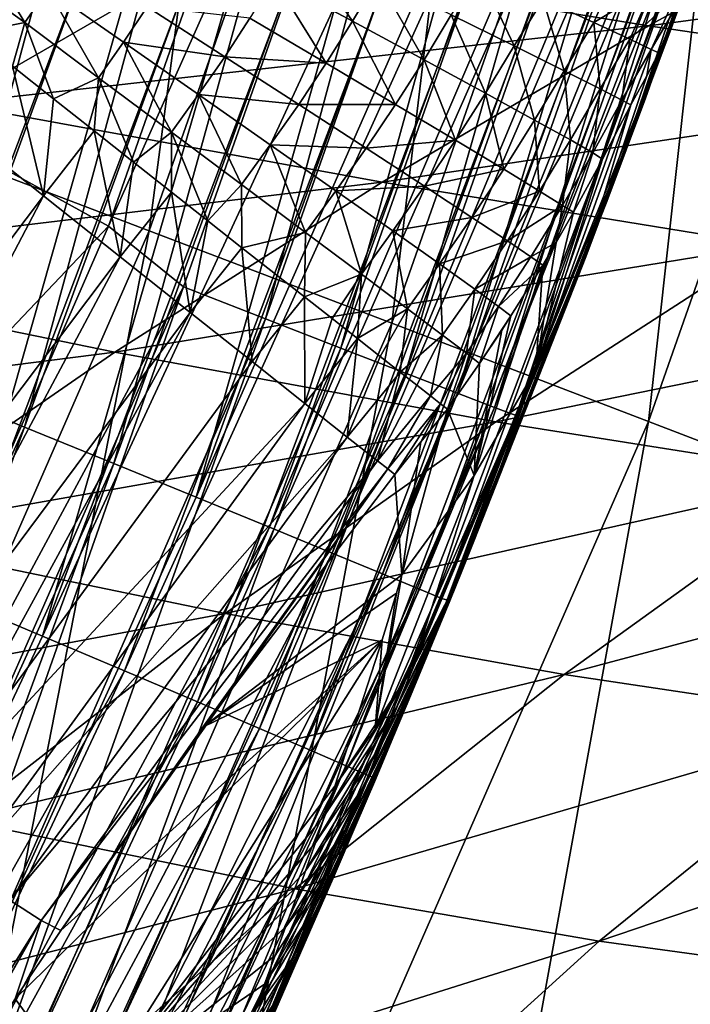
# Model space of a CAD drawing. Header units: metres. Extents: x -104 to 104, y -68 to 90.
# Tile 616 of 656: x 21.57 to 22.58, y 34.59 to 36.08. Entities that reach past the tile are written whole.
import ezdxf

# ---------------------------------------------------------------- set-up
doc = ezdxf.new("R2010")
doc.units = ezdxf.units.M
doc.layers.add('solid_FIT-BATH-153_SW0002', color=7, linetype='CONTINUOUS')

msp = doc.modelspace()

# ---------------------------------------------------------------- linework, layer by layer
at = {"layer": 'solid_FIT-BATH-153_SW0002'}
for points in [[(21.443213, 35.967873, 8.296501), (21.707024, 51.888958, 8.296501), (21.391685, 52.735374, 8.296501)], [(21.443213, 35.967873, 8.296501), (21.753035, 36.815422, 8.296501), (21.707024, 51.888958, 8.296501)], [(21.110918, 36.003841, 17.340296), (21.671711, 37.599586, 17.346596), (21.3866, 37.681396, 17.67746)], [(20.605238, 36.281235, 14.054065), (21.734632, 37.65527, 13.758087), (21.175501, 36.052685, 13.752072)], [(21.175501, 36.052685, 13.752072), (21.734632, 37.65527, 13.758087), (22.275341, 37.40662, 13.533385)], [(21.421505, 35.886555, 17.045061), (21.671711, 37.599586, 17.346596), (21.110918, 36.003841, 17.340296)], [(21.421505, 35.886555, 17.045061), (21.990709, 37.507153, 17.051363), (21.671711, 37.599586, 17.346596)], [(21.761375, 35.757549, 16.788305), (21.990709, 37.507153, 17.051363), (21.421505, 35.886555, 17.045061)], [(21.761375, 35.757549, 16.788305), (22.339796, 37.405209, 16.79464), (21.990709, 37.507153, 17.051363)], [(21.175501, 36.052685, 13.752072), (22.275341, 37.40662, 13.533385), (21.700117, 35.764515, 13.52612)], [(21.700117, 35.764515, 13.52612), (22.275341, 37.40662, 13.533385), (22.393555, 37.321228, 13.47577)], [(22.126598, 35.618324, 16.572657), (22.339796, 37.405209, 16.79464), (21.761375, 35.757549, 16.788305)], [(22.126598, 35.618324, 16.572657), (22.714924, 37.294926, 16.579058), (22.339796, 37.405209, 16.79464)], [(21.700117, 35.764515, 13.52612), (22.393555, 37.321228, 13.47577), (21.812775, 35.673393, 13.468482)], [(21.936436, 35.625065, 13.387826), (21.812775, 35.673393, 13.468482), (22.393555, 37.321228, 13.47577)], [(22.520439, 37.282188, 13.395113), (21.936436, 35.625065, 13.387826), (22.393555, 37.321228, 13.47577)], [(22.513237, 35.470367, 16.400743), (22.714924, 37.294926, 16.579058), (22.126598, 35.618324, 16.572657)], [(22.513237, 35.470367, 16.400743), (23.112053, 37.17749, 16.407246), (22.714924, 37.294926, 16.579058)], [(22.049627, 35.580971, 13.284598), (21.936436, 35.625065, 13.387826), (22.520439, 37.282188, 13.395113)], [(22.636564, 37.246586, 13.291888), (22.049627, 35.580971, 13.284598), (22.520439, 37.282188, 13.395113)], [(22.147385, 35.543041, 13.161884), (22.049627, 35.580971, 13.284598), (22.636564, 37.246586, 13.291888)], [(22.736837, 37.215984, 13.169177), (22.147385, 35.543041, 13.161884), (22.636564, 37.246586, 13.291888)], [(15.179466, 36.631924, 1.296502), (21.894342, 37.240967, 1.296502), (21.286779, 35.575287, 1.296502)], [(21.431683, 35.519596, 1.284054), (21.286779, 35.575287, 1.296502), (21.894342, 37.240967, 1.296502)], [(21.431683, 35.519596, 1.284054), (21.894342, 37.240967, 1.296502), (22.044216, 37.199291, 1.284233)], [(22.225348, 35.51297, 13.023796), (22.147385, 35.543041, 13.161884), (22.736837, 37.215984, 13.169177)], [(22.816786, 37.191742, 13.031096), (22.225348, 35.51297, 13.023796), (22.736837, 37.215984, 13.169177)], [(21.431683, 35.519596, 1.284054), (22.044216, 37.199291, 1.284233), (21.573294, 35.462051, 1.247524)], [(22.044216, 37.199291, 1.284233), (22.189867, 37.152912, 1.247703), (21.573294, 35.462051, 1.247524)], [(22.281242, 35.491615, 12.876073), (22.225348, 35.51297, 13.023796), (22.816786, 37.191742, 13.031096)], [(22.874084, 37.174557, 12.88338), (22.281242, 35.491615, 12.876073), (22.816786, 37.191742, 13.031096)], [(22.3139, 35.479412, 12.72474), (22.281242, 35.491615, 12.876073), (22.874084, 37.174557, 12.88338)], [(22.907537, 37.164764, 12.732055), (22.3139, 35.479412, 12.72474), (22.874084, 37.174557, 12.88338)], [(22.91736, 35.31517, 16.275196), (23.112053, 37.17749, 16.407246), (22.513237, 35.470367, 16.400743)], [(22.508688, 35.957684, 12.578648), (22.3139, 35.479412, 12.72474), (22.907537, 37.164764, 12.732055)], [(22.817186, 36.844383, 12.582381), (22.508688, 35.957684, 12.578648), (22.907537, 37.164764, 12.732055)], [(21.573294, 35.462051, 1.247524), (22.189867, 37.152912, 1.247703), (21.707783, 35.407196, 1.187494)], [(22.189867, 37.152912, 1.247703), (22.328197, 37.108631, 1.187675), (21.707783, 35.407196, 1.187494)], [(21.707783, 35.407196, 1.187494), (22.328197, 37.108631, 1.187675), (21.831844, 35.356434, 1.105447)], [(22.328197, 37.108631, 1.187675), (22.455805, 37.067585, 1.105629), (21.831844, 35.356434, 1.105447)], [(21.831844, 35.356434, 1.105447), (22.455805, 37.067585, 1.105629), (22.569555, 37.030849, 1.003595)], [(21.831844, 35.356434, 1.105447), (22.569555, 37.030849, 1.003595), (21.94243, 35.311058, 1.003412)], [(21.94243, 35.311058, 1.003412), (22.569555, 37.030849, 1.003595), (22.666649, 36.999367, 0.884091)], [(21.94243, 35.311058, 1.003412), (22.666649, 36.999367, 0.884091), (22.036823, 35.272217, 0.883907)], [(22.036823, 35.272217, 0.883907), (22.666649, 36.999367, 0.884091), (22.744703, 36.973957, 0.75007)], [(22.036823, 35.272217, 0.883907), (22.744703, 36.973957, 0.75007), (22.112701, 35.24091, 0.749885)], [(22.112701, 35.24091, 0.749885), (22.744703, 36.973957, 0.75007), (22.801807, 36.955299, 0.604843)], [(21.32596, 35.262199, 8.308821), (21.964516, 36.952168, 8.308821), (21.443213, 35.967873, 8.296501)], [(21.466909, 35.203354, 8.345502), (21.964516, 36.952168, 8.308821), (21.32596, 35.262199, 8.308821)], [(21.964516, 36.952168, 8.308821), (21.753035, 36.815422, 8.296501), (21.443213, 35.967873, 8.296501)], [(21.466909, 35.203354, 8.345502), (22.10964, 36.904537, 8.345502), (21.964516, 36.952168, 8.308821)], [(22.112701, 35.24091, 0.749885), (22.801807, 36.955299, 0.604843), (22.168215, 35.217949, 0.604658)], [(22.168215, 35.217949, 0.604658), (22.801807, 36.955299, 0.604843), (22.836567, 36.943913, 0.451997)], [(22.168215, 35.217949, 0.604658), (22.836567, 36.943913, 0.451997), (22.202003, 35.203949, 0.451812)], [(22.547165, 36.062428, 0.29615), (22.202003, 35.203949, 0.451812), (22.836567, 36.943913, 0.451997)], [(22.847569, 36.938194, 0.296155), (22.547165, 36.062428, 0.29615), (22.836567, 36.943913, 0.451997)], [(22.562813, 36.105457, -3.70697), (22.547165, 36.062428, 0.29615), (22.847569, 36.938194, 0.296155)], [(21.60067, 35.147087, 8.405648), (22.10964, 36.904537, 8.345502), (21.466909, 35.203354, 8.345502)], [(21.60067, 35.147087, 8.405648), (22.247385, 36.858891, 8.405648), (22.10964, 36.904537, 8.345502)], [(22.374382, 36.816444, 8.487776), (22.247385, 36.858891, 8.405648), (21.60067, 35.147087, 8.405648)], [(22.764318, 36.684189, 9.296551), (22.508688, 35.957684, 12.578648), (22.817186, 36.844383, 12.582381)], [(21.723972, 35.094872, 8.487776), (22.374382, 36.816444, 8.487776), (21.60067, 35.147087, 8.405648)], [(22.487534, 36.778355, 8.589857), (22.374382, 36.816444, 8.487776), (21.723972, 35.094872, 8.487776)], [(21.833817, 35.048096, 8.589857), (22.487534, 36.778355, 8.589857), (21.723972, 35.094872, 8.487776)], [(22.58407, 36.745625, 8.709375), (22.487534, 36.778355, 8.589857), (21.833817, 35.048096, 8.589857)], [(21.927519, 35.007965, 8.709375), (22.58407, 36.745625, 8.709375), (21.833817, 35.048096, 8.589857)], [(22.661633, 36.719131, 8.843381), (22.58407, 36.745625, 8.709375), (21.927519, 35.007965, 8.709375)], [(22.002794, 34.97554, 8.843381), (22.661633, 36.719131, 8.843381), (21.927519, 35.007965, 8.709375)], [(22.718344, 36.699646, 8.988566), (22.661633, 36.719131, 8.843381), (22.002794, 34.97554, 8.843381)], [(22.057827, 34.951721, 8.988566), (22.718344, 36.699646, 8.988566), (22.002794, 34.97554, 8.843381)], [(22.752834, 36.687729, 9.141352), (22.718344, 36.699646, 8.988566), (22.057827, 34.951721, 8.988566)], [(22.091293, 34.937172, 9.141352), (22.752834, 36.687729, 9.141352), (22.057827, 34.951721, 8.988566)], [(22.091293, 34.937172, 9.141352), (22.450481, 35.802029, 9.296551), (22.752834, 36.687729, 9.141352)], [(22.752834, 36.687729, 9.141352), (22.450481, 35.802029, 9.296551), (22.764318, 36.684189, 9.296551)], [(22.764318, 36.684189, 9.296551), (22.450481, 35.802029, 9.296551), (22.508688, 35.957684, 12.578648)], [(22.513422, 36.066429, -15.664428), (21.85327, 36.174503, -16.224808), (22.909826, 36.283817, -15.835128)], [(22.513422, 36.066429, -15.664428), (22.909826, 36.283817, -15.835128), (23.517174, 36.20232, -15.257545)], [(21.464138, 36.150436, -4.703498), (21.573702, 36.071289, -4.694278), (21.496246, 36.198212, -4.703498)], [(21.573702, 36.071289, -4.694278), (21.608534, 36.121609, -4.694118), (21.496246, 36.198212, -4.703498)], [(21.948723, 36.137302, -4.607226), (22.067488, 36.073395, -4.529209), (21.982817, 36.197353, -4.605136)], [(22.067488, 36.073395, -4.529209), (22.105335, 36.137409, -4.525318), (21.982817, 36.197353, -4.605136)], [(23.107801, 35.979202, -15.077715), (22.513422, 36.066429, -15.664428), (23.517174, 36.20232, -15.257545)], [(21.462936, 35.949261, -16.075886), (20.739616, 36.090855, -16.623718), (21.85327, 36.174503, -16.224808)], [(21.462936, 35.949261, -16.075886), (21.85327, 36.174503, -16.224808), (22.513422, 36.066429, -15.664428)], [(21.492783, 36.055676, -4.700298), (21.573702, 36.071289, -4.694278), (21.464138, 36.150436, -4.703498)], [(22.216251, 36.083019, -4.423385), (22.311008, 36.036343, -4.302887), (22.257383, 36.150505, -4.417245)], [(22.311008, 36.036343, -4.302887), (22.354452, 36.106525, -4.294007), (22.257383, 36.150505, -4.417245)], [(22.354452, 36.106525, -4.294007), (22.430946, 36.071548, -4.157016), (22.464119, 36.149078, -4.160188)], [(22.430946, 36.071548, -4.157016), (22.519724, 36.125217, -4.014788), (22.464119, 36.149078, -4.160188)], [(21.912823, 36.078075, -4.609399), (22.027792, 36.010059, -4.533229), (21.948723, 36.137302, -4.607226)], [(22.027792, 36.010059, -4.533229), (22.067488, 36.073395, -4.529209), (21.948723, 36.137302, -4.607226)], [(22.067488, 36.073395, -4.529209), (22.175262, 36.01524, -4.429583), (22.105335, 36.137409, -4.525318)], [(22.175262, 36.01524, -4.429583), (22.216251, 36.083019, -4.423385), (22.105335, 36.137409, -4.525318)], [(21.573702, 36.071289, -4.694278), (21.684761, 35.988342, -4.665192), (21.608534, 36.121609, -4.694118)], [(21.608534, 36.121609, -4.694118), (21.722654, 36.041866, -4.66452), (21.758347, 36.095242, -4.663754)], [(21.684761, 35.988342, -4.665192), (21.722654, 36.041866, -4.66452), (21.608534, 36.121609, -4.694118)], [(22.430946, 36.071548, -4.157016), (22.48514, 36.046375, -4.012239), (22.519724, 36.125217, -4.014788)], [(22.48514, 36.046375, -4.012239), (22.553242, 36.11039, -3.861803), (22.519724, 36.125217, -4.014788)], [(22.311008, 36.036343, -4.302887), (22.386297, 35.998936, -4.168809), (22.354452, 36.106525, -4.294007)], [(22.386297, 35.998936, -4.168809), (22.430946, 36.071548, -4.157016), (22.354452, 36.106525, -4.294007)], [(22.562813, 36.105457, -3.70697), (22.418715, 35.718433, -2.786621), (22.547165, 36.062428, 0.29615)], [(22.528727, 36.025631, -3.722424), (22.418715, 35.718433, -2.786621), (22.562813, 36.105457, -3.70697)], [(22.48514, 36.046375, -4.012239), (22.517082, 36.031033, -3.865621), (22.553242, 36.11039, -3.861803)], [(22.517082, 36.031033, -3.865621), (22.561415, 36.106537, -3.784234), (22.553242, 36.11039, -3.861803)], [(22.517082, 36.031033, -3.865621), (22.528727, 36.025631, -3.722424), (22.561415, 36.106537, -3.784234)], [(22.561415, 36.106537, -3.784234), (22.528727, 36.025631, -3.722424), (22.562813, 36.105457, -3.70697)], [(21.722654, 36.041866, -4.66452), (21.875061, 36.019875, -4.611495), (21.758347, 36.095242, -4.663754)], [(21.758347, 36.095242, -4.663754), (21.875061, 36.019875, -4.611495), (21.912823, 36.078075, -4.609399)], [(21.875061, 36.019875, -4.611495), (22.027792, 36.010059, -4.533229), (21.912823, 36.078075, -4.609399)], [(22.175262, 36.01524, -4.429583), (22.267742, 35.965076, -4.311735), (22.216251, 36.083019, -4.423385)], [(22.267742, 35.965076, -4.311735), (22.311008, 36.036343, -4.302887), (22.216251, 36.083019, -4.423385)], [(22.111887, 35.830906, -15.504299), (21.462936, 35.949261, -16.075886), (22.513422, 36.066429, -15.664428)], [(21.492783, 36.055676, -4.700298), (21.555243, 36.005848, -4.690683), (21.573702, 36.071289, -4.694278)], [(21.555243, 36.005848, -4.690683), (21.617283, 35.95647, -4.674657), (21.573702, 36.071289, -4.694278)], [(21.617283, 35.95647, -4.674657), (21.684761, 35.988342, -4.665192), (21.573702, 36.071289, -4.694278)], [(22.027792, 36.010059, -4.533229), (22.132402, 35.947994, -4.435949), (22.067488, 36.073395, -4.529209)], [(22.132402, 35.947994, -4.435949), (22.175262, 36.01524, -4.429583), (22.067488, 36.073395, -4.529209)], [(22.111887, 35.830906, -15.504299), (22.513422, 36.066429, -15.664428), (23.107801, 35.979202, -15.077715)], [(22.547165, 36.062428, 0.29615), (22.213825, 35.200405, 0.296113), (22.202003, 35.203949, 0.451812)], [(22.231014, 35.24255, -1.789091), (22.213825, 35.200405, 0.296113), (22.547165, 36.062428, 0.29615)], [(22.250402, 35.290356, -1.884147), (22.231014, 35.24255, -1.789091), (22.547165, 36.062428, 0.29615)], [(22.41328, 35.704231, -2.754687), (22.250402, 35.290356, -1.884147), (22.547165, 36.062428, 0.29615)], [(22.386297, 35.998936, -4.168809), (22.440422, 35.971596, -4.026875), (22.430946, 36.071548, -4.157016)], [(22.418715, 35.718433, -2.786621), (22.41328, 35.704231, -2.754687), (22.547165, 36.062428, 0.29615)], [(22.440422, 35.971596, -4.026875), (22.48514, 36.046375, -4.012239), (22.430946, 36.071548, -4.157016)], [(20.497366, 34.496494, 13.745443), (21.175501, 36.052685, 13.752072), (21.700117, 35.764515, 13.52612)], [(22.440422, 35.971596, -4.026875), (22.473328, 35.954338, -3.882817), (22.48514, 36.046375, -4.012239)], [(22.473328, 35.954338, -3.882817), (22.517082, 36.031033, -3.865621), (22.48514, 36.046375, -4.012239)], [(21.684761, 35.988342, -4.665192), (21.794888, 35.906116, -4.614871), (21.722654, 36.041866, -4.66452)], [(21.722654, 36.041866, -4.66452), (21.835691, 35.962811, -4.613316), (21.875061, 36.019875, -4.611495)], [(21.794888, 35.906116, -4.614871), (21.835691, 35.962811, -4.613316), (21.722654, 36.041866, -4.66452)], [(22.267742, 35.965076, -4.311735), (22.341768, 35.924545, -4.180429), (22.311008, 36.036343, -4.302887)], [(22.341768, 35.924545, -4.180429), (22.386297, 35.998936, -4.168809), (22.311008, 36.036343, -4.302887)], [(22.473328, 35.954338, -3.882817), (22.486881, 35.947422, -3.741648), (22.517082, 36.031033, -3.865621)], [(22.517082, 36.031033, -3.865621), (22.486881, 35.947422, -3.741648), (22.510681, 35.99136, -3.730797)], [(22.517082, 36.031033, -3.865621), (22.510681, 35.99136, -3.730797), (22.528727, 36.025631, -3.722424)], [(21.835691, 35.962811, -4.613316), (21.986338, 35.94791, -4.537088), (21.875061, 36.019875, -4.611495)], [(21.875061, 36.019875, -4.611495), (21.986338, 35.94791, -4.537088), (22.027792, 36.010059, -4.533229)], [(22.528727, 36.025631, -3.722424), (22.510681, 35.99136, -3.730797), (22.418715, 35.718433, -2.786621)], [(21.60187, 35.810608, -4.65271), (21.555243, 36.005848, -4.690683), (21.47983, 35.907829, -4.690825)], [(21.60187, 35.810608, -4.65271), (21.617283, 35.95647, -4.674657), (21.555243, 36.005848, -4.690683)], [(21.986338, 35.94791, -4.537088), (22.132402, 35.947994, -4.435949), (22.027792, 36.010059, -4.533229)], [(22.132402, 35.947994, -4.435949), (22.222589, 35.894203, -4.320778), (22.175262, 36.01524, -4.429583)], [(22.222589, 35.894203, -4.320778), (22.267742, 35.965076, -4.311735), (22.175262, 36.01524, -4.429583)], [(21.617283, 35.95647, -4.674657), (21.678183, 35.908108, -4.652282), (21.684761, 35.988342, -4.665192)], [(21.678183, 35.908108, -4.652282), (21.73745, 35.861145, -4.623627), (21.684761, 35.988342, -4.665192)], [(21.73745, 35.861145, -4.623627), (21.794888, 35.906116, -4.614871), (21.684761, 35.988342, -4.665192)], [(22.341768, 35.924545, -4.180429), (22.395676, 35.894508, -4.041149), (22.386297, 35.998936, -4.168809)], [(22.395676, 35.894508, -4.041149), (22.440422, 35.971596, -4.026875), (22.386297, 35.998936, -4.168809)], [(22.510681, 35.99136, -3.730797), (22.486881, 35.947422, -3.741648), (22.418715, 35.718433, -2.786621)], [(22.694977, 35.73584, -14.908078), (22.111887, 35.830906, -15.504299), (23.107801, 35.979202, -15.077715)], [(22.395676, 35.894508, -4.041149), (22.429331, 35.875019, -3.899421), (22.440422, 35.971596, -4.026875)], [(22.429331, 35.875019, -3.899421), (22.473328, 35.954338, -3.882817), (22.440422, 35.971596, -4.026875)], [(21.60187, 35.810608, -4.65271), (21.678183, 35.908108, -4.652282), (21.617283, 35.95647, -4.674657)], [(21.794888, 35.906116, -4.614871), (21.900181, 35.827488, -4.543216), (21.835691, 35.962811, -4.613316)], [(21.835691, 35.962811, -4.613316), (21.943592, 35.887238, -4.540429), (21.986338, 35.94791, -4.537088)], [(21.900181, 35.827488, -4.543216), (21.943592, 35.887238, -4.540429), (21.835691, 35.962811, -4.613316)], [(22.508688, 35.957684, 12.578648), (22.165813, 35.083893, 12.574541), (22.3139, 35.479412, 12.72474)], [(22.450481, 35.802029, 9.296551), (22.165813, 35.083893, 12.574541), (22.508688, 35.957684, 12.578648)], [(22.222589, 35.894203, -4.320778), (22.295349, 35.850418, -4.19225), (22.267742, 35.965076, -4.311735)], [(22.295349, 35.850418, -4.19225), (22.341768, 35.924545, -4.180429), (22.267742, 35.965076, -4.311735)], [(21.070028, 35.70594, -15.937088), (21.462936, 35.949261, -16.075886), (22.111887, 35.830906, -15.504299)], [(21.943592, 35.887238, -4.540429), (22.087864, 35.882076, -4.442036), (21.986338, 35.94791, -4.537088)], [(21.986338, 35.94791, -4.537088), (22.087864, 35.882076, -4.442036), (22.132402, 35.947994, -4.435949)], [(22.087864, 35.882076, -4.442036), (22.222589, 35.894203, -4.320778), (22.132402, 35.947994, -4.435949)], [(22.486881, 35.947422, -3.741648), (22.343805, 35.549084, -2.862024), (22.418715, 35.718433, -2.786621)], [(22.486881, 35.947422, -3.741648), (22.444027, 35.865612, -3.760182), (22.343805, 35.549084, -2.862024)], [(22.429331, 35.875019, -3.899421), (22.444027, 35.865612, -3.760182), (22.473328, 35.954338, -3.882817)], [(22.473328, 35.954338, -3.882817), (22.444027, 35.865612, -3.760182), (22.486881, 35.947422, -3.741648)], [(22.295349, 35.850418, -4.19225), (22.349049, 35.817577, -4.05561), (22.341768, 35.924545, -4.180429)], [(22.349049, 35.817577, -4.05561), (22.395676, 35.894508, -4.041149), (22.341768, 35.924545, -4.180429)], [(21.053226, 35.082821, -4.657374), (21.60187, 35.810608, -4.65271), (21.47983, 35.907829, -4.690825)], [(21.71771, 35.718403, -4.589633), (21.678183, 35.908108, -4.652282), (21.60187, 35.810608, -4.65271)], [(21.71771, 35.718403, -4.589633), (21.73745, 35.861145, -4.623627), (21.678183, 35.908108, -4.652282)], [(21.73745, 35.861145, -4.623627), (21.794744, 35.81583, -4.588953), (21.794888, 35.906116, -4.614871)], [(21.794744, 35.81583, -4.588953), (21.849314, 35.772743, -4.548945), (21.794888, 35.906116, -4.614871)], [(21.849314, 35.772743, -4.548945), (21.900181, 35.827488, -4.543216), (21.794888, 35.906116, -4.614871)], [(21.061668, 34.15826, 16.781267), (21.761375, 35.757549, 16.788305), (21.421505, 35.886555, 17.045061)], [(21.900181, 35.827488, -4.543216), (21.996719, 35.75536, -4.45159), (21.943592, 35.887238, -4.540429)], [(21.943592, 35.887238, -4.540429), (22.042284, 35.817963, -4.447289), (22.087864, 35.882076, -4.442036)], [(21.996719, 35.75536, -4.45159), (22.042284, 35.817963, -4.447289), (21.943592, 35.887238, -4.540429)], [(22.042284, 35.817963, -4.447289), (22.175806, 35.824791, -4.329398), (22.087864, 35.882076, -4.442036)], [(22.087864, 35.882076, -4.442036), (22.175806, 35.824791, -4.329398), (22.222589, 35.894203, -4.320778)], [(22.175806, 35.824791, -4.329398), (22.295349, 35.850418, -4.19225), (22.222589, 35.894203, -4.320778)], [(22.349049, 35.817577, -4.05561), (22.383474, 35.795795, -3.916168), (22.395676, 35.894508, -4.041149)], [(22.383474, 35.795795, -3.916168), (22.429331, 35.875019, -3.899421), (22.395676, 35.894508, -4.041149)], [(22.383474, 35.795795, -3.916168), (22.400255, 35.785526, -3.778553), (22.429331, 35.875019, -3.899421)], [(22.429331, 35.875019, -3.899421), (22.400255, 35.785526, -3.778553), (22.444027, 35.865612, -3.760182)], [(21.71771, 35.718403, -4.589633), (21.794744, 35.81583, -4.588953), (21.73745, 35.861145, -4.623627)], [(22.444027, 35.865612, -3.760182), (22.400255, 35.785526, -3.778553), (22.343805, 35.549084, -2.862024)], [(22.175806, 35.824791, -4.329398), (22.247303, 35.777874, -4.203492), (22.295349, 35.850418, -4.19225)], [(22.247303, 35.777874, -4.203492), (22.349049, 35.817577, -4.05561), (22.295349, 35.850418, -4.19225)], [(21.709469, 35.575077, -15.354179), (21.070028, 35.70594, -15.937088), (22.111887, 35.830906, -15.504299)], [(21.709469, 35.575077, -15.354179), (22.111887, 35.830906, -15.504299), (22.694977, 35.73584, -14.908078)], [(21.849314, 35.772743, -4.548945), (21.900837, 35.732124, -4.504004), (21.900181, 35.827488, -4.543216)], [(21.900837, 35.732124, -4.504004), (21.996719, 35.75536, -4.45159), (21.900181, 35.827488, -4.543216)], [(22.042284, 35.817963, -4.447289), (22.128134, 35.757496, -4.336819), (22.175806, 35.824791, -4.329398)], [(22.128134, 35.757496, -4.336819), (22.247303, 35.777874, -4.203492), (22.175806, 35.824791, -4.329398)], [(21.053226, 35.082821, -4.657374), (21.176662, 34.999828, -4.597017), (21.60187, 35.810608, -4.65271)], [(21.176662, 34.999828, -4.597017), (21.71771, 35.718403, -4.589633), (21.60187, 35.810608, -4.65271)], [(21.822931, 35.634735, -4.505082), (21.794744, 35.81583, -4.588953), (21.71771, 35.718403, -4.589633)], [(21.822931, 35.634735, -4.505082), (21.849314, 35.772743, -4.548945), (21.794744, 35.81583, -4.588953)], [(21.996719, 35.75536, -4.45159), (22.080986, 35.692314, -4.342799), (22.042284, 35.817963, -4.447289)], [(22.080986, 35.692314, -4.342799), (22.128134, 35.757496, -4.336819), (22.042284, 35.817963, -4.447289)], [(22.247303, 35.777874, -4.203492), (22.300755, 35.74234, -4.069331), (22.349049, 35.817577, -4.05561)], [(22.300755, 35.74234, -4.069331), (22.383474, 35.795795, -3.916168), (22.349049, 35.817577, -4.05561)], [(22.091293, 34.937172, 9.141352), (22.102476, 34.932785, 9.296551), (22.450481, 35.802029, 9.296551)], [(22.450481, 35.802029, 9.296551), (22.102476, 34.932785, 9.296551), (22.165813, 35.083893, 12.574541)], [(22.300755, 35.74234, -4.069331), (22.335878, 35.718369, -3.932026), (22.383474, 35.795795, -3.916168)], [(22.335878, 35.718369, -3.932026), (22.374249, 35.740242, -3.78875), (22.383474, 35.795795, -3.916168)], [(22.383474, 35.795795, -3.916168), (22.374249, 35.740242, -3.78875), (22.400255, 35.785526, -3.778553)], [(22.400255, 35.785526, -3.778553), (22.374249, 35.740242, -3.78875), (22.343805, 35.549084, -2.862024)], [(20.497366, 34.496494, 13.745443), (21.700117, 35.764515, 13.52612), (21.004524, 34.170761, 13.51798)], [(21.004524, 34.170761, 13.51798), (21.700117, 35.764515, 13.52612), (21.812775, 35.673393, 13.468482)], [(21.822931, 35.634735, -4.505082), (21.900837, 35.732124, -4.504004), (21.849314, 35.772743, -4.548945)], [(22.128134, 35.757496, -4.336819), (22.198406, 35.707733, -4.21315), (22.247303, 35.777874, -4.203492)], [(22.198406, 35.707733, -4.21315), (22.300755, 35.74234, -4.069331), (22.247303, 35.777874, -4.203492)], [(21.414684, 33.991016, 16.56554), (21.761375, 35.757549, 16.788305), (21.061668, 34.15826, 16.781267)], [(21.414684, 33.991016, 16.56554), (22.126598, 35.618324, 16.572657), (21.761375, 35.757549, 16.788305)], [(21.900837, 35.732124, -4.504004), (21.994944, 35.658092, -4.398719), (21.996719, 35.75536, -4.45159)], [(21.994944, 35.658092, -4.398719), (22.080986, 35.692314, -4.342799), (21.996719, 35.75536, -4.45159)], [(22.080986, 35.692314, -4.342799), (22.150314, 35.64032, -4.220832), (22.128134, 35.757496, -4.336819)], [(22.150314, 35.64032, -4.220832), (22.198406, 35.707733, -4.21315), (22.128134, 35.757496, -4.336819)], [(22.283125, 35.470039, -14.748188), (21.709469, 35.575077, -15.354179), (22.694977, 35.73584, -14.908078)], [(22.198406, 35.707733, -4.21315), (22.251539, 35.669765, -4.0811), (22.300755, 35.74234, -4.069331)], [(22.251539, 35.669765, -4.0811), (22.335878, 35.718369, -3.932026), (22.300755, 35.74234, -4.069331)], [(22.283125, 35.470039, -14.748188), (22.694977, 35.73584, -14.908078), (23.222042, 35.661373, -14.285117)], [(22.335878, 35.718369, -3.932026), (22.353928, 35.705997, -3.796146), (22.374249, 35.740242, -3.78875)], [(22.374249, 35.740242, -3.78875), (22.353928, 35.705997, -3.796146), (22.343805, 35.549084, -2.862024)], [(21.916206, 35.560654, -4.400352), (21.900837, 35.732124, -4.504004), (21.822931, 35.634735, -4.505082)], [(21.916206, 35.560654, -4.400352), (21.994944, 35.658092, -4.398719), (21.900837, 35.732124, -4.504004)], [(20.677794, 35.443825, -15.807995), (21.070028, 35.70594, -15.937088), (21.709469, 35.575077, -15.354179)], [(21.176662, 34.999828, -4.597017), (21.29277, 34.921917, -4.511609), (21.71771, 35.718403, -4.589633)], [(21.29277, 34.921917, -4.511609), (21.822931, 35.634735, -4.505082), (21.71771, 35.718403, -4.589633)], [(22.150314, 35.64032, -4.220832), (22.203146, 35.600525, -4.090359), (22.198406, 35.707733, -4.21315)], [(22.203146, 35.600525, -4.090359), (22.251539, 35.669765, -4.0811), (22.198406, 35.707733, -4.21315)], [(22.343805, 35.549084, -2.862024), (22.250402, 35.290356, -1.884147), (22.41328, 35.704231, -2.754687)], [(22.353928, 35.705997, -3.796146), (22.250572, 35.388847, -2.938368), (22.343805, 35.549084, -2.862024)], [(22.353928, 35.705997, -3.796146), (22.306135, 35.629398, -3.811186), (22.250572, 35.388847, -2.938368)], [(22.251539, 35.669765, -4.0811), (22.287195, 35.643841, -3.945606), (22.335878, 35.718369, -3.932026)], [(22.287195, 35.643841, -3.945606), (22.353928, 35.705997, -3.796146), (22.335878, 35.718369, -3.932026)], [(22.287195, 35.643841, -3.945606), (22.306135, 35.629398, -3.811186), (22.353928, 35.705997, -3.796146)], [(22.343805, 35.549084, -2.862024), (22.41328, 35.704231, -2.754687), (22.418715, 35.718433, -2.786621)], [(21.994944, 35.658092, -4.398719), (22.036659, 35.625336, -4.3393), (22.080986, 35.692314, -4.342799)], [(22.036659, 35.625336, -4.3393), (22.074896, 35.595345, -4.275382), (22.080986, 35.692314, -4.342799)], [(22.074896, 35.595345, -4.275382), (22.150314, 35.64032, -4.220832), (22.080986, 35.692314, -4.342799)], [(21.004524, 34.170761, 13.51798), (21.812775, 35.673393, 13.468482), (21.112867, 34.07737, 13.460376)], [(21.232584, 34.019932, 13.37972), (21.112867, 34.07737, 13.460376), (21.812775, 35.673393, 13.468482)], [(21.936436, 35.625065, 13.387826), (21.232584, 34.019932, 13.37972), (21.812775, 35.673393, 13.468482)], [(22.203146, 35.600525, -4.090359), (22.23909, 35.573204, -3.956187), (22.251539, 35.669765, -4.0811)], [(22.23909, 35.573204, -3.956187), (22.287195, 35.643841, -3.945606), (22.251539, 35.669765, -4.0811)], [(22.80085, 35.387928, -14.117086), (22.283125, 35.470039, -14.748188), (23.222042, 35.661373, -14.285117)], [(21.99552, 35.497757, -4.277638), (21.994944, 35.658092, -4.398719), (21.916206, 35.560654, -4.400352)], [(21.99552, 35.497757, -4.277638), (22.036659, 35.625336, -4.3393), (21.994944, 35.658092, -4.398719)], [(21.29277, 34.921917, -4.511609), (21.39646, 34.852528, -4.403711), (21.822931, 35.634735, -4.505082)], [(21.39646, 34.852528, -4.403711), (21.916206, 35.560654, -4.400352), (21.822931, 35.634735, -4.505082)], [(22.074896, 35.595345, -4.275382), (22.109289, 35.568386, -4.207319), (22.150314, 35.64032, -4.220832)], [(22.109289, 35.568386, -4.207319), (22.139212, 35.544937, -4.135965), (22.150314, 35.64032, -4.220832)], [(22.139212, 35.544937, -4.135965), (22.203146, 35.600525, -4.090359), (22.150314, 35.64032, -4.220832)], [(22.23909, 35.573204, -3.956187), (22.258652, 35.557583, -3.822716), (22.287195, 35.643841, -3.945606)], [(22.287195, 35.643841, -3.945606), (22.258652, 35.557583, -3.822716), (22.306135, 35.629398, -3.811186)], [(21.342207, 33.967522, 13.276491), (21.232584, 34.019932, 13.37972), (21.936436, 35.625065, 13.387826)], [(22.049627, 35.580971, 13.284598), (21.342207, 33.967522, 13.276491), (21.936436, 35.625065, 13.387826)], [(21.788424, 33.813519, 16.393511), (22.126598, 35.618324, 16.572657), (21.414684, 33.991016, 16.56554)], [(21.788424, 33.813519, 16.393511), (22.513237, 35.470367, 16.400743), (22.126598, 35.618324, 16.572657)], [(21.99552, 35.497757, -4.277638), (22.074896, 35.595345, -4.275382), (22.036659, 35.625336, -4.3393)], [(22.306135, 35.629398, -3.811186), (22.29225, 35.60799, -3.814953), (22.250572, 35.388847, -2.938368)], [(22.306135, 35.629398, -3.811186), (22.258652, 35.557583, -3.822716), (22.29225, 35.60799, -3.814953)], [(22.139212, 35.544937, -4.135965), (22.164402, 35.525204, -4.061756), (22.203146, 35.600525, -4.090359)], [(22.164402, 35.525204, -4.061756), (22.184752, 35.509254, -3.985322), (22.203146, 35.600525, -4.090359)], [(22.184752, 35.509254, -3.985322), (22.23909, 35.573204, -3.956187), (22.203146, 35.600525, -4.090359)], [(22.29225, 35.60799, -3.814953), (22.258652, 35.557583, -3.822716), (22.250572, 35.388847, -2.938368)], [(22.059614, 35.447044, -4.13853), (22.074896, 35.595345, -4.275382), (21.99552, 35.497757, -4.277638)], [(22.059614, 35.447044, -4.13853), (22.109289, 35.568386, -4.207319), (22.074896, 35.595345, -4.275382)], [(21.309526, 35.298279, -15.213771), (20.677794, 35.443825, -15.807995), (21.709469, 35.575077, -15.354179)], [(21.309526, 35.298279, -15.213771), (21.709469, 35.575077, -15.354179), (22.283125, 35.470039, -14.748188)], [(21.436918, 33.92244, 13.153771), (21.342207, 33.967522, 13.276491), (22.049627, 35.580971, 13.284598)], [(22.147385, 35.543041, 13.161884), (21.436918, 33.92244, 13.153771), (22.049627, 35.580971, 13.284598)], [(22.184752, 35.509254, -3.985322), (22.200136, 35.497177, -3.907539), (22.23909, 35.573204, -3.956187)], [(22.200136, 35.497177, -3.907539), (22.210308, 35.489147, -3.829253), (22.23909, 35.573204, -3.956187)], [(22.23909, 35.573204, -3.956187), (22.210308, 35.489147, -3.829253), (22.258652, 35.557583, -3.822716)], [(21.39646, 34.852528, -4.403711), (21.99552, 35.497757, -4.277638), (21.916206, 35.560654, -4.400352)], [(22.059614, 35.447044, -4.13853), (22.139212, 35.544937, -4.135965), (22.109289, 35.568386, -4.207319)], [(22.258652, 35.557583, -3.822716), (22.210308, 35.489147, -3.829253), (22.250572, 35.388847, -2.938368)], [(21.512489, 33.886688, 13.015677), (21.436918, 33.92244, 13.153771), (22.147385, 35.543041, 13.161884)], [(22.225348, 35.51297, 13.023796), (21.512489, 33.886688, 13.015677), (22.147385, 35.543041, 13.161884)], [(22.105232, 35.411098, -3.987968), (22.139212, 35.544937, -4.135965), (22.059614, 35.447044, -4.13853)], [(22.105232, 35.411098, -3.987968), (22.164402, 35.525204, -4.061756), (22.139212, 35.544937, -4.135965)], [(22.343805, 35.549084, -2.862024), (22.157108, 35.097694, -1.989924), (22.207041, 35.192631, -1.936674)], [(22.343805, 35.549084, -2.862024), (22.250572, 35.388847, -2.938368), (22.157108, 35.097694, -1.989924)], [(22.343805, 35.549084, -2.862024), (22.207041, 35.192631, -1.936674), (22.250402, 35.290356, -1.884147)], [(21.431683, 35.519596, 1.284054), (21.573294, 35.462051, 1.247524), (20.828083, 33.823811, 1.247327)], [(21.566708, 33.861294, 12.867946), (21.512489, 33.886688, 13.015677), (22.225348, 35.51297, 13.023796)], [(22.281242, 35.491615, 12.876073), (21.566708, 33.861294, 12.867946), (22.225348, 35.51297, 13.023796)], [(22.105232, 35.411098, -3.987968), (22.184752, 35.509254, -3.985322), (22.164402, 35.525204, -4.061756)], [(21.39646, 34.852528, -4.403711), (21.48357, 34.794449, -4.277658), (21.99552, 35.497757, -4.277638)], [(21.48357, 34.794449, -4.277658), (22.059614, 35.447044, -4.13853), (21.99552, 35.497757, -4.277638)], [(22.120747, 35.398949, -3.910153), (22.184752, 35.509254, -3.985322), (22.105232, 35.411098, -3.987968)], [(22.120747, 35.398949, -3.910153), (22.200136, 35.497177, -3.907539), (22.184752, 35.509254, -3.985322)], [(22.120747, 35.398949, -3.910153), (22.131268, 35.39077, -3.831822), (22.200136, 35.497177, -3.907539)], [(22.200136, 35.497177, -3.907539), (22.131268, 35.39077, -3.831822), (22.170326, 35.439686, -3.830545)], [(22.200136, 35.497177, -3.907539), (22.170326, 35.439686, -3.830545), (22.210308, 35.489147, -3.829253)], [(21.598429, 33.84676, 12.716603), (21.566708, 33.861294, 12.867946), (22.281242, 35.491615, 12.876073)], [(22.3139, 35.479412, 12.72474), (21.598429, 33.84676, 12.716603), (22.281242, 35.491615, 12.876073)], [(22.141787, 35.239277, -3.014565), (22.210308, 35.489147, -3.829253), (22.170326, 35.439686, -3.830545)], [(22.250572, 35.388847, -2.938368), (22.210308, 35.489147, -3.829253), (22.141787, 35.239277, -3.014565)], [(21.87571, 35.181156, -14.597859), (21.309526, 35.298279, -15.213771), (22.283125, 35.470039, -14.748188)], [(21.789053, 34.22422, 12.57021), (21.598429, 33.84676, 12.716603), (22.3139, 35.479412, 12.72474)], [(22.17909, 33.627556, 16.267805), (22.513237, 35.470367, 16.400743), (21.788424, 33.813519, 16.393511)], [(22.165813, 35.083893, 12.574541), (21.789053, 34.22422, 12.57021), (22.3139, 35.479412, 12.72474)], [(21.87571, 35.181156, -14.597859), (22.283125, 35.470039, -14.748188), (22.80085, 35.387928, -14.117086)], [(22.17909, 33.627556, 16.267805), (22.91736, 35.31517, 16.275196), (22.513237, 35.470367, 16.400743)], [(20.828083, 33.823811, 1.247327), (21.573294, 35.462051, 1.247524), (20.957943, 33.758705, 1.187287)], [(21.573294, 35.462051, 1.247524), (21.707783, 35.407196, 1.187494), (20.957943, 33.758705, 1.187287)], [(21.48357, 34.794449, -4.277658), (21.551331, 34.749535, -4.139132), (22.059614, 35.447044, -4.13853)], [(21.551331, 34.749535, -4.139132), (22.105232, 35.411098, -3.987968), (22.059614, 35.447044, -4.13853)], [(22.141787, 35.239277, -3.014565), (22.170326, 35.439686, -3.830545), (22.131268, 35.39077, -3.831822)], [(20.957943, 33.758705, 1.187287), (21.707783, 35.407196, 1.187494), (21.077709, 33.698528, 1.105242)], [(21.707783, 35.407196, 1.187494), (21.831844, 35.356434, 1.105447), (21.077709, 33.698528, 1.105242)], [(21.551331, 34.749535, -4.139132), (21.598648, 34.718491, -3.994324), (22.105232, 35.411098, -3.987968)], [(21.598648, 34.718491, -3.994324), (22.120747, 35.398949, -3.910153), (22.105232, 35.411098, -3.987968)], [(21.598648, 34.718491, -3.994324), (21.628155, 34.703617, -3.850083), (22.120747, 35.398949, -3.910153)], [(22.120747, 35.398949, -3.910153), (21.628155, 34.703617, -3.850083), (21.842234, 35.009796, -3.842714)], [(22.120747, 35.398949, -3.910153), (21.842234, 35.009796, -3.842714), (22.131268, 35.39077, -3.831822)], [(22.141787, 35.239277, -3.014565), (22.131268, 35.39077, -3.831822), (21.842234, 35.009796, -3.842714)], [(22.386147, 35.089382, -13.958332), (21.87571, 35.181156, -14.597859), (22.80085, 35.387928, -14.117086)], [(22.250572, 35.388847, -2.938368), (22.141787, 35.239277, -3.014565), (22.101576, 35.007248, -2.042885)], [(22.250572, 35.388847, -2.938368), (22.101576, 35.007248, -2.042885), (22.157108, 35.097694, -1.989924)], [(22.386147, 35.089382, -13.958332), (22.80085, 35.387928, -14.117086), (23.270973, 35.325874, -13.460213)], [(21.077709, 33.698528, 1.105242), (21.831844, 35.356434, 1.105447), (21.94243, 35.311058, 1.003412)], [(22.849239, 35.019863, -13.294457), (22.386147, 35.089382, -13.958332), (23.270973, 35.325874, -13.460213)], [(21.077709, 33.698528, 1.105242), (21.94243, 35.311058, 1.003412), (21.184473, 33.644779, 1.003208)], [(21.184473, 33.644779, 1.003208), (21.94243, 35.311058, 1.003412), (22.036823, 35.272217, 0.883907)], [(22.582886, 33.434925, 16.191051), (22.91736, 35.31517, 16.275196), (22.17909, 33.627556, 16.267805)], [(20.914804, 35.000889, -15.083064), (21.309526, 35.298279, -15.213771), (21.87571, 35.181156, -14.597859)], [(22.207041, 35.192631, -1.936674), (22.231014, 35.24255, -1.789091), (22.250402, 35.290356, -1.884147)], [(21.184473, 33.644779, 1.003208), (22.036823, 35.272217, 0.883907), (21.275604, 33.598816, 0.883706)], [(21.275604, 33.598816, 0.883706), (22.036823, 35.272217, 0.883907), (22.112701, 35.24091, 0.749885)], [(21.275604, 33.598816, 0.883706), (22.112701, 35.24091, 0.749885), (21.348864, 33.561794, 0.749687)], [(21.348864, 33.561794, 0.749687), (22.112701, 35.24091, 0.749885), (22.168215, 35.217949, 0.604658)], [(22.133598, 35.211739, -2.929623), (22.141787, 35.239277, -3.014565), (21.842234, 35.009796, -3.842714)], [(22.101576, 35.007248, -2.042885), (22.141787, 35.239277, -3.014565), (22.133598, 35.211739, -2.929623)], [(22.13505, 35.042034, -1.863231), (22.211494, 35.19471, -1.696633), (22.231014, 35.24255, -1.789091)], [(22.157108, 35.097694, -1.989924), (22.13505, 35.042034, -1.863231), (22.231014, 35.24255, -1.789091)], [(22.207041, 35.192631, -1.936674), (22.157108, 35.097694, -1.989924), (22.231014, 35.24255, -1.789091)], [(22.231014, 35.24255, -1.789091), (22.211494, 35.19471, -1.696633), (22.213825, 35.200405, 0.296113)], [(21.348864, 33.561794, 0.749687), (22.168215, 35.217949, 0.604658), (21.402464, 33.534664, 0.604452)], [(21.402464, 33.534664, 0.604452), (22.168215, 35.217949, 0.604658), (22.202003, 35.203949, 0.451812)], [(20.82247, 33.490913, 8.405648), (21.60067, 35.147087, 8.405648), (21.466909, 35.203354, 8.345502)], [(21.402464, 33.534664, 0.604452), (22.202003, 35.203949, 0.451812), (21.435085, 33.518131, 0.451607)], [(21.848076, 34.353035, 0.296052), (21.435085, 33.518131, 0.451607), (22.202003, 35.203949, 0.451812)], [(22.133598, 35.211739, -2.929623), (21.842234, 35.009796, -3.842714), (22.112146, 35.141327, -2.717103)], [(22.213825, 35.200405, 0.296113), (21.848076, 34.353035, 0.296052), (22.202003, 35.203949, 0.451812)], [(21.877222, 34.417397, -0.591476), (21.848076, 34.353035, 0.296052), (22.213825, 35.200405, 0.296113)], [(21.910385, 34.491245, -0.663566), (21.877222, 34.417397, -0.591476), (22.213825, 35.200405, 0.296113)], [(21.943251, 34.565098, -0.7422), (21.910385, 34.491245, -0.663566), (22.213825, 35.200405, 0.296113)], [(21.975784, 34.638874, -0.827498), (21.943251, 34.565098, -0.7422), (22.213825, 35.200405, 0.296113)], [(22.007915, 34.712399, -0.91932), (21.975784, 34.638874, -0.827498), (22.213825, 35.200405, 0.296113)], [(22.03968, 34.785759, -1.017687), (22.007915, 34.712399, -0.91932), (22.213825, 35.200405, 0.296113)], [(22.07102, 34.858795, -1.12261), (22.03968, 34.785759, -1.017687), (22.213825, 35.200405, 0.296113)], [(22.101839, 34.931282, -1.234179), (22.07102, 34.858795, -1.12261), (22.213825, 35.200405, 0.296113)], [(22.101576, 35.007248, -2.042885), (22.133598, 35.211739, -2.929623), (22.112146, 35.141327, -2.717103)], [(22.132151, 35.003223, -1.352486), (22.101839, 34.931282, -1.234179), (22.213825, 35.200405, 0.296113)], [(22.152157, 35.051064, -1.434763), (22.132151, 35.003223, -1.352486), (22.213825, 35.200405, 0.296113)], [(22.172058, 35.098946, -1.51951), (22.152157, 35.051064, -1.434763), (22.213825, 35.200405, 0.296113)], [(22.191843, 35.146843, -1.606773), (22.172058, 35.098946, -1.51951), (22.213825, 35.200405, 0.296113)], [(22.211494, 35.19471, -1.696633), (22.191843, 35.146843, -1.606773), (22.213825, 35.200405, 0.296113)], [(22.112326, 34.985161, -1.737003), (22.191843, 35.146843, -1.606773), (22.211494, 35.19471, -1.696633)], [(22.13505, 35.042034, -1.863231), (22.112326, 34.985161, -1.737003), (22.211494, 35.19471, -1.696633)], [(21.475529, 34.869614, -14.457191), (20.914804, 35.000889, -15.083064), (21.87571, 35.181156, -14.597859)], [(21.475529, 34.869614, -14.457191), (21.87571, 35.181156, -14.597859), (22.386147, 35.089382, -13.958332)], [(21.723972, 35.094872, 8.487776), (21.60067, 35.147087, 8.405648), (20.82247, 33.490913, 8.405648)], [(21.559425, 34.600567, -3.85239), (21.673409, 34.444923, -2.537644), (22.112146, 35.141327, -2.717103)], [(21.628155, 34.703617, -3.850083), (21.559425, 34.600567, -3.85239), (22.112146, 35.141327, -2.717103)], [(21.842234, 35.009796, -3.842714), (21.628155, 34.703617, -3.850083), (22.112146, 35.141327, -2.717103)], [(22.04093, 34.920998, -2.095553), (22.112146, 35.141327, -2.717103), (21.673409, 34.444923, -2.537644)], [(22.101576, 35.007248, -2.042885), (22.112146, 35.141327, -2.717103), (22.04093, 34.920998, -2.095553)], [(22.088705, 34.926624, -1.611682), (22.172058, 35.098946, -1.51951), (22.191843, 35.146843, -1.606773)], [(22.112326, 34.985161, -1.737003), (22.088705, 34.926624, -1.611682), (22.191843, 35.146843, -1.606773)], [(22.157108, 35.097694, -1.989924), (22.04093, 34.920998, -2.095553), (22.026119, 34.87833, -1.98102)], [(22.157108, 35.097694, -1.989924), (22.026119, 34.87833, -1.98102), (22.13505, 35.042034, -1.863231)], [(22.101576, 35.007248, -2.042885), (22.04093, 34.920998, -2.095553), (22.157108, 35.097694, -1.989924)], [(22.088705, 34.926624, -1.611682), (22.152157, 35.051064, -1.434763), (22.172058, 35.098946, -1.51951)], [(20.941328, 33.429245, 8.487776), (21.723972, 35.094872, 8.487776), (20.82247, 33.490913, 8.405648)], [(21.833817, 35.048096, 8.589857), (21.723972, 35.094872, 8.487776), (20.941328, 33.429245, 8.487776)], [(21.980782, 34.766186, -13.80905), (21.475529, 34.869614, -14.457191), (22.386147, 35.089382, -13.958332)], [(22.102476, 34.932785, 9.296551), (21.789053, 34.22422, 12.57021), (22.165813, 35.083893, 12.574541)], [(21.980782, 34.766186, -13.80905), (22.386147, 35.089382, -13.958332), (22.849239, 35.019863, -13.294457)], [(21.047199, 33.374062, 8.589857), (21.833817, 35.048096, 8.589857), (20.941328, 33.429245, 8.487776)], [(21.927519, 35.007965, 8.709375), (21.833817, 35.048096, 8.589857), (21.047199, 33.374062, 8.589857)], [(22.13505, 35.042034, -1.863231), (22.026119, 34.87833, -1.98102), (22.011587, 34.835796, -1.869803)], [(22.13505, 35.042034, -1.863231), (22.011587, 34.835796, -1.869803), (22.112326, 34.985161, -1.737003)], [(22.063953, 34.865971, -1.487714), (22.132151, 35.003223, -1.352486), (22.152157, 35.051064, -1.434763)], [(22.088705, 34.926624, -1.611682), (22.063953, 34.865971, -1.487714), (22.152157, 35.051064, -1.434763)], [(21.137501, 33.326778, 8.709375), (21.927519, 35.007965, 8.709375), (21.047199, 33.374062, 8.589857)], [(22.002794, 34.97554, 8.843381), (21.927519, 35.007965, 8.709375), (21.137501, 33.326778, 8.709375)], [(22.438993, 34.687302, -13.13784), (21.980782, 34.766186, -13.80905), (22.849239, 35.019863, -13.294457)], [(22.438993, 34.687302, -13.13784), (22.849239, 35.019863, -13.294457), (23.272007, 34.970177, -12.605131)], [(22.03784, 34.802753, -1.365544), (22.101839, 34.931282, -1.234179), (22.132151, 35.003223, -1.352486)], [(22.063953, 34.865971, -1.487714), (22.03784, 34.802753, -1.365544), (22.132151, 35.003223, -1.352486)], [(22.112326, 34.985161, -1.737003), (22.011587, 34.835796, -1.869803), (21.996876, 34.793438, -1.762118)], [(22.112326, 34.985161, -1.737003), (21.996876, 34.793438, -1.762118), (22.088705, 34.926624, -1.611682)], [(21.210037, 33.288616, 8.84338), (22.002794, 34.97554, 8.843381), (21.137501, 33.326778, 8.709375)], [(22.057827, 34.951721, 8.988566), (22.002794, 34.97554, 8.843381), (21.210037, 33.288616, 8.84338)], [(22.857264, 34.630314, -12.442289), (22.438993, 34.687302, -13.13784), (23.272007, 34.970177, -12.605131)], [(21.26306, 33.260609, 8.988566), (22.057827, 34.951721, 8.988566), (21.210037, 33.288616, 8.84338)], [(22.091293, 34.937172, 9.141352), (22.057827, 34.951721, 8.988566), (21.26306, 33.260609, 8.988566)], [(21.295301, 33.243515, 9.141352), (22.091293, 34.937172, 9.141352), (21.26306, 33.260609, 8.988566)], [(21.295301, 33.243515, 9.141352), (21.720829, 34.077774, 9.296551), (22.091293, 34.937172, 9.141352)], [(22.091293, 34.937172, 9.141352), (21.720829, 34.077774, 9.296551), (22.102476, 34.932785, 9.296551)], [(22.102476, 34.932785, 9.296551), (21.720829, 34.077774, 9.296551), (21.789053, 34.22422, 12.57021)], [(22.026119, 34.87833, -1.98102), (22.04093, 34.920998, -2.095553), (21.673409, 34.444923, -2.537644)], [(22.088705, 34.926624, -1.611682), (21.996876, 34.793438, -1.762118), (21.981926, 34.751129, -1.65817)], [(22.088705, 34.926624, -1.611682), (21.981926, 34.751129, -1.65817), (22.063953, 34.865971, -1.487714)], [(22.010128, 34.736523, -1.245614), (22.07102, 34.858795, -1.12261), (22.101839, 34.931282, -1.234179)], [(22.03784, 34.802753, -1.365544), (22.010128, 34.736523, -1.245614), (22.101839, 34.931282, -1.234179)], [(22.011587, 34.835796, -1.869803), (22.026119, 34.87833, -1.98102), (21.673409, 34.444923, -2.537644)], [(21.085371, 34.535866, -14.326289), (21.475529, 34.869614, -14.457191), (21.980782, 34.766186, -13.80905)], [(22.063953, 34.865971, -1.487714), (21.981926, 34.751129, -1.65817), (21.966633, 34.708691, -1.558153)], [(22.063953, 34.865971, -1.487714), (21.966633, 34.708691, -1.558153), (22.03784, 34.802753, -1.365544)], [(21.98061, 34.666862, -1.128335), (22.03968, 34.785759, -1.017687), (22.07102, 34.858795, -1.12261)], [(22.010128, 34.736523, -1.245614), (21.98061, 34.666862, -1.128335), (22.07102, 34.858795, -1.12261)], [(21.996876, 34.793438, -1.762118), (22.011587, 34.835796, -1.869803), (21.673409, 34.444923, -2.537644)], [(22.03784, 34.802753, -1.365544), (21.950891, 34.665936, -1.462234), (21.934679, 34.62281, -1.370529)], [(22.03784, 34.802753, -1.365544), (21.934679, 34.62281, -1.370529), (22.010128, 34.736523, -1.245614)], [(22.03784, 34.802753, -1.365544), (21.966633, 34.708691, -1.558153), (21.950891, 34.665936, -1.462234)], [(21.981926, 34.751129, -1.65817), (21.996876, 34.793438, -1.762118), (21.673409, 34.444923, -2.537644)], [(21.949076, 34.593376, -1.014101), (22.007915, 34.712399, -0.91932), (22.03968, 34.785759, -1.017687)], [(21.98061, 34.666862, -1.128335), (21.949076, 34.593376, -1.014101), (22.03968, 34.785759, -1.017687)], [(21.587599, 34.418812, -13.66944), (21.085371, 34.535866, -14.326289), (21.980782, 34.766186, -13.80905)], [(21.587599, 34.418812, -13.66944), (21.980782, 34.766186, -13.80905), (22.438993, 34.687302, -13.13784)], [(21.139639, 33.983337, -4.009851), (21.598648, 34.718491, -3.994324), (21.551331, 34.749535, -4.139132)], [(21.966633, 34.708691, -1.558153), (21.981926, 34.751129, -1.65817), (21.673409, 34.444923, -2.537644)], [(22.010128, 34.736523, -1.245614), (21.934679, 34.62281, -1.370529), (21.918026, 34.579334, -1.283024)], [(22.010128, 34.736523, -1.245614), (21.918026, 34.579334, -1.283024), (21.98061, 34.666862, -1.128335)], [(21.139639, 33.983337, -4.009851), (21.170519, 33.967907, -3.866652), (21.598648, 34.718491, -3.994324)], [(21.598648, 34.718491, -3.994324), (21.170519, 33.967907, -3.866652), (21.286089, 34.16531, -3.861865)], [(21.598648, 34.718491, -3.994324), (21.286089, 34.16531, -3.861865), (21.559425, 34.600567, -3.85239)], [(21.598648, 34.718491, -3.994324), (21.559425, 34.600567, -3.85239), (21.628155, 34.703617, -3.850083)], [(21.949076, 34.593376, -1.014101), (21.975784, 34.638874, -0.827498), (22.007915, 34.712399, -0.91932)], [(21.950891, 34.665936, -1.462234), (21.966633, 34.708691, -1.558153), (21.673409, 34.444923, -2.537644)], [(22.043123, 34.328674, -12.990648), (21.587599, 34.418812, -13.66944), (22.438993, 34.687302, -13.13784)], [(22.043123, 34.328674, -12.990648), (22.438993, 34.687302, -13.13784), (22.857264, 34.630314, -12.442289)], [(21.934679, 34.62281, -1.370529), (21.950891, 34.665936, -1.462234), (21.673409, 34.444923, -2.537644)], [(21.98061, 34.666862, -1.128335), (21.90097, 34.535549, -1.199664), (21.883543, 34.491497, -1.120443)], [(21.98061, 34.666862, -1.128335), (21.883543, 34.491497, -1.120443), (21.949076, 34.593376, -1.014101)], [(21.98061, 34.666862, -1.128335), (21.918026, 34.579334, -1.283024), (21.90097, 34.535549, -1.199664)], [(21.915291, 34.515606, -0.903363), (21.943251, 34.565098, -0.7422), (21.975784, 34.638874, -0.827498)], [(21.949076, 34.593376, -1.014101), (21.915291, 34.515606, -0.903363), (21.975784, 34.638874, -0.827498)], [(21.918026, 34.579334, -1.283024), (21.934679, 34.62281, -1.370529), (21.673409, 34.444923, -2.537644)], [(22.459099, 34.262585, -12.288473), (22.043123, 34.328674, -12.990648), (22.857264, 34.630314, -12.442289)], [(22.459099, 34.262585, -12.288473), (22.857264, 34.630314, -12.442289), (23.24367, 34.591434, -11.713748)], [(21.559425, 34.600567, -3.85239), (21.286089, 34.16531, -3.861865), (21.673409, 34.444923, -2.537644)], [(21.949076, 34.593376, -1.014101), (21.883543, 34.491497, -1.120443), (21.865669, 34.447067, -1.045395)], [(21.949076, 34.593376, -1.014101), (21.865669, 34.447067, -1.045395), (21.915291, 34.515606, -0.903363)]]:
    msp.add_3dface(points, dxfattribs=at)

doc.saveas('drawing.dxf')
